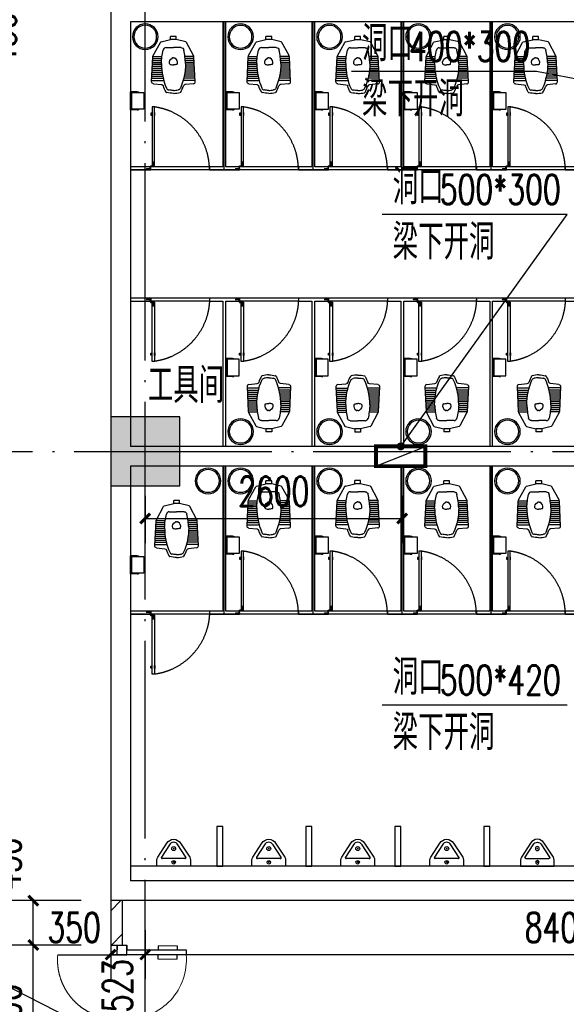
# Model space of a CAD drawing. Extents: x 797781 to 1255204, y 21234 to 1024248.
# Tile 520 of 656: x 928838 to 934368, y 572962 to 582934. Entities that reach past the tile are written whole.
import ezdxf

# ---------------------------------------------------------------- set-up
doc = ezdxf.new("R2010")
doc.units = 0
doc.header["$LTSCALE"] = 1000
doc.header["$MEASUREMENT"] = 0
for name, pattern in [('230303生产综合楼-平面图_t8$0$DASHED', [0.75, 0.5, -0.25]), ('230303生产综合楼-平面图_t8$0$DASHED2', [0.375, 0.25, -0.125]), ('230303生产综合楼-平面图_t8$0$DOTE', [2.42, 2, -0.2, 0.02, -0.2])]:
    doc.linetypes.add(name, pattern=pattern)
for name, color, linetype in [('230303生产综合楼-平面图_t8$0$00-完成面(地面线)-JYZS', 48, 'Continuous'), ('230303生产综合楼-平面图_t8$0$00-隔断-JYZS', 54, 'Continuous'), ('230303生产综合楼-平面图_t8$0$COLUMN', 40, 'Continuous'), ('230303生产综合楼-平面图_t8$0$DIM_LEAD', 3, 'Continuous'), ('230303生产综合楼-平面图_t8$0$DOTE', 1, '230303生产综合楼-平面图_t8$0$DOTE'), ('230303生产综合楼-平面图_t8$0$FC-过门石-JYZS', 147, 'Continuous'), ('230303生产综合楼-平面图_t8$0$FF-厨卫具-JYZS', 44, 'Continuous'), ('230303生产综合楼-平面图_t8$0$FF-门扇-JYZS', 12, 'Continuous'), ('230303生产综合楼-平面图_t8$0$PUB_DIM', 3, 'Continuous'), ('230303生产综合楼-平面图_t8$0$PUB_HATCH', 8, 'Continuous'), ('230303生产综合楼-平面图_t8$0$PUB_TEXT', 7, 'Continuous'), ('230303生产综合楼-平面图_t8$0$RC-套线看线-JYZS', 12, 'Continuous'), ('230303生产综合楼-平面图_t8$0$STAIR', 2, 'Continuous'), ('230303生产综合楼-平面图_t8$0$WALL', 40, 'Continuous'), ('230303生产综合楼-平面图_t8$0$WALL-MOVE', 6, 'Continuous'), ('230303生产综合楼-平面图_t8$0$WINDOW', 4, 'Continuous'), ('230303生产综合楼-平面图_t8$0$WINDOW_TEXT', 7, 'Continuous'), ('230303生产综合楼-平面图_t8$0$条件', 7, 'Continuous'), ('DIM_LEAD', 3, 'Continuous'), ('PUB_HATCH', 8, 'Continuous')]:
    doc.layers.add(name, color=color, linetype=linetype)
doc.styles.add('230303生产综合楼-平面图_t8$0$_TCH_DIM', font='SIMPLEX', dxfattribs={"bigfont": 'GBCBIG'})
doc.styles.add('230303生产综合楼-平面图_T8$0$_TCH_DIM_T3', font='SIMPLEX', dxfattribs={"width": 0.705882, "bigfont": 'GBCBIG'})
doc.styles.add('230303生产综合楼-平面图_t8$0$_TCH_WINDOW', font='SIMPLEX', dxfattribs={"height": 3.5, "bigfont": 'GBCBIG'})
doc.dimstyles.new('230303生产综合楼-平面图_T8$0$_TCH_ARCH&&100', dxfattribs={"dimtxt": 297.5, "dimasz": 100, "dimexe": 250, "dimexo": 300, "dimgap": 126.25, "dimtad": 1, "dimdec": 0, "dimzin": 0, "dimdsep": 46, "dimtxsty": '230303生产综合楼-平面图_T8$0$_TCH_DIM_T3', "dimblk": '230303生产综合楼-平面图_t8$0$_ArchTick', "dimcen": 0.09, "dimclrt": 7, "dimazin": 2, "dimtfac": 1, "dimtdec": 0, "dimtix": 1, "dimtmove": 2, "dimatfit": 3, "dimfxl": 1, "dimtolj": 1, "dimtzin": 0, "dimarcsym": 0})

# ---------------------------------------------------------------- blocks, each defined once
blk = doc.blocks.new('6-8FQD')
at = {"layer": 'DIM_LEAD'}
blk.add_line((825287.1, 570215.7), (823065.4, 571347.7), dxfattribs=at)
blk = doc.blocks.new('230303生产综合楼-平面图_t8$0$A$Caa1b75a0')
at = {"layer": '230303生产综合楼-平面图_t8$0$00-隔断-JYZS'}
for points in [[(785, 4349.1), (785, 2880), (650, 2880), (650, 2850), (800, 2850), (950, 2850), (950, 2880), (815, 2880), (815, 4349.1)], [(1685, 4349.1), (1685, 2880), (1550, 2880), (1550, 2850), (1700, 2850), (1850, 2850), (1850, 2880), (1715, 2880), (1715, 4349.1)], [(2585, 4349.1), (2585, 2880), (2450, 2880), (2450, 2850), (2600, 2850), (2750, 2850), (2750, 2880), (2615, 2880), (2615, 4349.1)], [(3485, 4349.1), (3485, 2880), (3350, 2880), (3350, 2850), (3500, 2850), (3650, 2850), (3650, 2880), (3515, 2880), (3515, 4349.1)], [(4385, 4349.1), (4385, 2880), (4250, 2880), (4250, 2850), (4400, 2850), (4550, 2850), (4550, 2880), (4415, 2880), (4415, 4349.1)], [(-150, 2850), (50, 2850), (50, 2880), (-150, 2880)], [(5350, 2880), (5150, 2880), (5150, 2850), (5350, 2850)], [(-150, 1520), (50, 1520), (50, 1550), (-150, 1550)], [(815, 50), (815, 1520), (950, 1520), (950, 1550), (800, 1550), (650, 1550), (650, 1520), (785, 1520), (785, 50)], [(1715, 50), (1715, 1520), (1850, 1520), (1850, 1550), (1700, 1550), (1550, 1550), (1550, 1520), (1685, 1520), (1685, 50)], [(2615, 50), (2615, 1520), (2750, 1520), (2750, 1550), (2600, 1550), (2450, 1550), (2450, 1520), (2585, 1520), (2585, 50)], [(3515, 50), (3515, 1520), (3650, 1520), (3650, 1550), (3500, 1550), (3350, 1550), (3350, 1520), (3485, 1520), (3485, 50)], [(4415, 50), (4415, 1520), (4550, 1520), (4550, 1550), (4400, 1550), (4250, 1550), (4250, 1520), (4385, 1520), (4385, 50)], [(5350, 1550), (5150, 1550), (5150, 1520), (5350, 1520)], [(785, -150), (785, -1619.4), (650, -1619.4), (650, -1649.4), (800, -1649.4), (950, -1649.4), (950, -1619.4), (815, -1619.4), (815, -150)], [(1685, -150), (1685, -1619.4), (1550, -1619.4), (1550, -1649.4), (1700, -1649.4), (1850, -1649.4), (1850, -1619.4), (1715, -1619.4), (1715, -150)], [(2585, -150), (2585, -1619.4), (2450, -1619.4), (2450, -1649.4), (2600, -1649.4), (2750, -1649.4), (2750, -1619.4), (2615, -1619.4), (2615, -150)], [(3485, -150), (3485, -1619.4), (3350, -1619.4), (3350, -1649.4), (3500, -1649.4), (3650, -1649.4), (3650, -1619.4), (3515, -1619.4), (3515, -150)], [(-150, -1649.4), (50, -1649.4), (50, -1619.4), (-150, -1619.4)], [(4450, -1619.4), (4250, -1619.4), (4250, -1649.4), (4450, -1649.4)]]:
    blk.add_lwpolyline(points, dxfattribs=at)
at = {"layer": '230303生产综合楼-平面图_t8$0$FC-过门石-JYZS'}
for p, q in [((800, 2850), (800, 4350)), ((1700, 2850), (1700, 4350)), ((2600, 2850), (2600, 4350)), ((3500, 2850), (3500, 4350)), ((4400, 2850), (4400, 4350)), ((5350, 2850), (-150, 2850)), ((5350, 1550), (-150, 1550)), ((800, -1649.4), (800, -150)), ((1700, -1649.4), (1700, -150)), ((2600, -1649.4), (2600, -150)), ((3500, -1649.4), (3500, -150)), ((4450, -1649.4), (-150, -1649.4)), ((10550, -1900.9), (10550, -3000.9))]:
    blk.add_line(p, q, dxfattribs=at)
at = {"layer": '230303生产综合楼-平面图_t8$0$RC-套线看线-JYZS'}
for p, q in [((650, 2880), (50, 2880)), ((650, 2850), (50, 2850)), ((1550, 2880), (950, 2880)), ((1550, 2850), (950, 2850)), ((2450, 2880), (1850, 2880)), ((2450, 2850), (1850, 2850)), ((3350, 2880), (2750, 2880)), ((3350, 2850), (2750, 2850)), ((4250, 2880), (3650, 2880)), ((4250, 2850), (3650, 2850)), ((5150, 2880), (4550, 2880)), ((5150, 2850), (4550, 2850)), ((650, 1550), (50, 1550)), ((650, 1520), (50, 1520)), ((1550, 1550), (950, 1550)), ((1550, 1520), (950, 1520)), ((2450, 1550), (1850, 1550)), ((2450, 1520), (1850, 1520)), ((3350, 1550), (2750, 1550)), ((3350, 1520), (2750, 1520)), ((4250, 1550), (3650, 1550)), ((4250, 1520), (3650, 1520)), ((5150, 1550), (4550, 1550)), ((5150, 1520), (4550, 1520)), ((650, -1619.4), (50, -1619.4)), ((650, -1649.4), (50, -1649.4)), ((1550, -1619.4), (950, -1619.4)), ((1550, -1649.4), (950, -1649.4)), ((2450, -1619.4), (1850, -1619.4)), ((2450, -1649.4), (1850, -1649.4)), ((3350, -1619.4), (2750, -1619.4)), ((3350, -1649.4), (2750, -1649.4)), ((4250, -1619.4), (3650, -1619.4)), ((4250, -1649.4), (3650, -1649.4))]:
    blk.add_line(p, q, dxfattribs=at)
blk = doc.blocks.new('230303生产综合楼-平面图_t8$0$defr')
at = {"layer": '230303生产综合楼-平面图_t8$0$FF-厨卫具-JYZS'}
blk.add_circle((0, 0), 130, dxfattribs=at)
at = {"layer": '230303生产综合楼-平面图_t8$0$FF-厨卫具-JYZS', "color": 251}
blk.add_circle((0, 0), 115, dxfattribs=at)
blk = doc.blocks.new('230303生产综合楼-平面图_t8$0$$lvtry$00000219')
at = {"color": 0}
for p, q in [((-124.2, -91.5), (-43.3, -215.6)), ((-115.8, -76), (115.8, -76)), ((43.3, -215.6), (124.2, -91.5))]:
    blk.add_line(p, q, dxfattribs=at)
blk.add_lwpolyline([(69.3, -230.6, -0.57735), (-69.3, -230.6), (-161.9, -88.4, -0.145378), (-170, -61.1), (-170, 0), (170, 0), (170, -61.1, -0.145378), (161.9, -88.4)], format="xyb", close=True, dxfattribs=at)
for centre, radius in [((0, -38), 17.7), ((0, -177), 20)]:
    blk.add_circle(centre, radius, dxfattribs=at)
for centre, radius, start, end in [((-115.8, -86), 10, 90, 213.0863), ((115.8, -86), 10, 326.9137, 90), ((0, -190.6), 50, 210, 330)]:
    blk.add_arc(centre, radius, start, end, dxfattribs=at)
for p in [(0, -38), (0, -177)]:
    blk.add_point(p, dxfattribs=at)
blk = doc.blocks.new('230303生产综合楼-平面图_t8$0$htjy')
at = {"layer": '230303生产综合楼-平面图_t8$0$FF-门扇-JYZS', "color": 250}
for p, q in [((382769.4, 28863.8), (382720.9, 28863.8)), ((382726.1, 28864.8), (382759.5, 28864.8)), ((382726.1, 28862.8), (382759.5, 28862.8)), ((382736.9, 28863.8), (382738.6, 28864.8)), ((382736.9, 28863.8), (382738.6, 28862.8)), ((382759.5, 28864.8), (382765.4, 28868.2)), ((382759.5, 28862.8), (382765.4, 28859.4)), ((382761.9, 28838.8), (382761.9, 28875.9)), ((382763, 28838.8), (382761.9, 28838.8)), ((382765.4, 28868.2), (382765.4, 28859.4)), ((382766.9, 28875.9), (382766.9, 28843.9)), ((382768.4, 28832.2), (382768.4, 28833.3)), ((382768.4, 28832.2), (382805.3, 28832.2)), ((382805.3, 28837.2), (382773.6, 28837.2)), ((382789.9, 28837.2), (382793.3, 28831.3)), ((382793.3, 28831.3), (382793.3, 28797.9)), ((382794.3, 28792.7), (382794.3, 28841.2)), ((382795.3, 28831.3), (382798.7, 28837.2)), ((382795.3, 28797.9), (382795.3, 28831.3)), ((382793.3, 28797.9), (382794.3, 28796.2)), ((382794.3, 28796.2), (382795.3, 28797.9))]:
    blk.add_line(p, q, dxfattribs=at)
at = {"layer": '230303生产综合楼-平面图_t8$0$FF-门扇-JYZS'}
blk.add_lwpolyline([(382166.9, 28875.9), (382166.9, 28863.9), (382166.9, 28863.9), (382166.9, 28850.9), (382766.9, 28851), (382766.9, 28875.9)], close=True, dxfattribs=at)
at = {"layer": '230303生产综合楼-平面图_t8$0$FF-门扇-JYZS', "color": 251}
for points in [[(382224.5, 28878.9), (382224.5, 28875.9), (382254.5, 28875.9), (382254.5, 28878.9)], [(382224.5, 28847.9), (382224.5, 28850.9), (382254.5, 28850.9), (382254.5, 28847.9)], [(382229.4, 28847), (382229.4, 28837), (382249.5, 28837), (382249.5, 28847)]]:
    blk.add_lwpolyline(points, close=True, dxfattribs=at)
at = {"layer": '230303生产综合楼-平面图_t8$0$FF-门扇-JYZS', "color": 250}
for points in [[(382766.9, 28850.6), (382766.9, 28875.9), (382761.9, 28875.9), (382761.9, 28850.6)], [(382805.3, 28832.2), (382805.3, 28837.2), (382780.3, 28837.2), (382780.3, 28832.2)]]:
    blk.add_lwpolyline(points, close=True, dxfattribs=at)
blk.add_circle((382768.4, 28838.7), 1.73, dxfattribs=at)
at = {"layer": '230303生产综合楼-平面图_t8$0$FF-门扇-JYZS', "color": 250, "linetype": '230303生产综合楼-平面图_t8$0$DASHED', "ltscale": 5}
blk.add_arc((382806.8, 28786.2), 646.1, 91.10422, 172.01824, dxfattribs=at)
at = {"layer": '230303生产综合楼-平面图_t8$0$FF-门扇-JYZS', "color": 250, "extrusion": (0, 0, -1)}
blk.add_arc((-382768.4, 28838.7), 5.4, 270.01702, 196.12867, dxfattribs=at)
blk = doc.blocks.new('230303生产综合楼-平面图_t8$0$ferg')
at = {"layer": '230303生产综合楼-平面图_t8$0$FF-厨卫具-JYZS'}
for p, q in [((70687.6, -64090.1), (70673.4, -64090.1)), ((70673.4, -64090.1), (70673.4, -64095.2)), ((70687.6, -64090.1), (70754.4, -64090.1)), ((70754.4, -64271.1), (70754.4, -64090.1)), ((70673.4, -64266), (70673.4, -64271.1)), ((70687.6, -64271.1), (70673.4, -64271.1)), ((70687.6, -64271.1), (70754.4, -64271.1))]:
    blk.add_line(p, q, dxfattribs=at)
at = {"layer": '230303生产综合楼-平面图_t8$0$FF-厨卫具-JYZS', "color": 251}
for p, q in [((70687.6, -64090.1), (70687.6, -64095.2)), ((70687.6, -64092.7), (70754.4, -64092.7)), ((70687.6, -64266), (70687.6, -64271.1)), ((70687.6, -64268.5), (70754.4, -64268.5))]:
    blk.add_line(p, q, dxfattribs=at)
at = {"layer": '230303生产综合楼-平面图_t8$0$FF-厨卫具-JYZS'}
blk.add_lwpolyline([(70741.8, -64266), (70741.8, -64095.2), (70619.3, -64095.2), (70619.3, -64266)], close=True, dxfattribs=at)
blk = doc.blocks.new('230303生产综合楼-平面图_t8$0$sdsdfsf666')
at = {"color": 0, "linetype": 'ByBlock', "lineweight": -2}
for p, q in [((16619.1, -103128), (16691.4, -102993.8)), ((16698.1, -102988.4), (16794.3, -102965.4)), ((16794.3, -102965.4), (16794.3, -102932.8)), ((16794.3, -102932.8), (16852.7, -102932.8)), ((16794.3, -102965.4), (16852.7, -102965.4)), ((16852.7, -102965.4), (16852.7, -102932.8)), ((16948.9, -102988.4), (16852.7, -102965.4)), ((17027.8, -103128), (16955.6, -102993.8)), ((16748.9, -103047.2), (16823.5, -103047.2)), ((16898.1, -103047.2), (16823.5, -103047.2)), ((16603, -103392.5), (16615.6, -103140.8)), ((17044, -103392.5), (17031.4, -103140.8)), ((16621.1, -103413.4), (16704.6, -103421.5)), ((17025.9, -103413.4), (16942.4, -103421.5))]:
    blk.add_line(p, q, dxfattribs=at)
at = {"color": 250, "linetype": 'ByBlock', "lineweight": -2}
for p, q in [((16612.8, -103195.9), (16702.1, -103195.9)), ((16613.8, -103175.9), (16703.4, -103175.9)), ((16614.8, -103155.9), (16705.3, -103155.9)), ((16616.2, -103135.9), (16707.7, -103135.9)), ((17030.7, -103135.9), (16939.3, -103135.9)), ((17032.1, -103155.9), (16941.7, -103155.9)), ((17033.1, -103175.9), (16943.6, -103175.9)), ((17034.1, -103195.9), (16944.9, -103195.9)), ((16607.9, -103295.9), (16707.8, -103295.9)), ((16608.9, -103275.9), (16705.3, -103275.9)), ((16609.9, -103255.9), (16703.5, -103255.9)), ((16610.8, -103235.9), (16702.2, -103235.9)), ((16611.8, -103215.9), (16701.7, -103215.9)), ((17039.1, -103295.9), (16939.2, -103295.9)), ((17038.1, -103275.9), (16941.7, -103275.9)), ((17037.1, -103255.9), (16943.5, -103255.9)), ((17036.1, -103235.9), (16944.7, -103235.9)), ((17035.1, -103215.9), (16945.3, -103215.9)), ((16603.7, -103378.4), (16725.2, -103378.4)), ((16604.9, -103355.9), (16719.3, -103355.9)), ((16605.9, -103335.9), (16714.8, -103335.9)), ((16606.9, -103315.9), (16711, -103315.9)), ((17043.3, -103378.4), (16921.8, -103378.4)), ((17042.1, -103355.9), (16927.7, -103355.9)), ((17041.1, -103335.9), (16932.2, -103335.9)), ((17040.1, -103315.9), (16936, -103315.9))]:
    blk.add_line(p, q, dxfattribs=at)
at = {"color": 0, "linetype": 'ByBlock', "lineweight": -2}
for centre, radius, start, end in [((16700.4, -102998.1), 10, 103.46523, 154.30632), ((16748.9, -103077.2), 30, 90.00002, 168.42211), ((17332.7, -103207.5), 631.1, 180.00002, 203.41201), ((17001.4, -103142.3), 30, 2.85708, 28.2945), ((17024, -103393.5), 20, 275.53466, 2.85708), ((16758, -103492.5), 10, 208.68566, 256.39927), ((16758, -103492.5), 10, 208.68566, 256.39927), ((16781.1, -103446.3), 30, 203.41201, 259.30555), ((16823.5, -103221.8), 258.5, 270.00002, 280.69449), ((16823.5, -103221.8), 288.5, 270.00002, 283.60076), ((16541.6, -103302.4), 406, 331.31437, 340.95833), ((16944.3, -103441.4), 20, 95.53466, 160.95833)]:
    blk.add_arc(centre, radius, start, end, dxfattribs=at)
at = {"color": 0, "linetype": 'ByBlock', "lineweight": -2, "extrusion": (0, 0, -1)}
for centre, radius, start, end in [((-16946.6, -102998.1), 10, 103.46519, 154.30628), ((-16898.1, -103077.2), 30, 89.99998, 168.42207), ((-16645.6, -103142.3), 30, 2.85704, 28.29446), ((-16314.3, -103207.5), 631.1, 179.99998, 203.41198), ((-16623, -103393.5), 20, 275.53462, 2.85704), ((-16702.7, -103441.4), 20, 95.53462, 160.95829), ((-17105.4, -103302.4), 406, 331.31434, 340.95829), ((-16823.5, -103221.8), 288.5, 269.99998, 283.60073), ((-16823.5, -103221.8), 258.5, 269.99998, 280.69445), ((-16865.9, -103446.3), 30, 203.41198, 259.30551), ((-16889, -103492.5), 10, 208.68563, 256.39924)]:
    blk.add_arc(centre, radius, start, end, dxfattribs=at)
at = {"color": 250, "linetype": 'ByBlock', "lineweight": -2, "extrusion": (0, 0, -1)}
for centre, radius, start, end in [((-16793.3, -103206.7), 10, 289.27643, 347.22037), ((-16814.7, -103160.5), 10, 56.91799, 82.61392), ((-16823.5, -103228.4), 78.5, 89.99998, 97.38604), ((-16823.5, -103120.3), 101.5, 250.72353, 269.99998)]:
    blk.add_arc(centre, radius, start, end, dxfattribs=at)
at = {"color": 250, "linetype": 'ByBlock', "lineweight": -2}
for centre, radius, start, end in [((16823.5, -103228.4), 78.5, 90.00002, 97.38608), ((16832.3, -103160.5), 10, 56.91803, 82.61396), ((16853.7, -103206.7), 10, 289.27647, 347.22041), ((16823.5, -103120.3), 101.5, 250.72357, 270.00002)]:
    blk.add_arc(centre, radius, start, end, dxfattribs=at)
at = {"color": 0, "linetype": 'ByBlock', "lineweight": -2, "extrusion": (0, 0, -1)}
blk.add_ellipse((17601.3, -103232.4), major_axis=(900.1, 0), ratio=0.892183, start_param=3.172566, end_param=3.343665, dxfattribs=at)
at = {"color": 0, "linetype": 'ByBlock', "lineweight": -2}
blk.add_ellipse((16045.7, -103232.4), major_axis=(900.1, 0), ratio=0.892184, start_param=0.030974, end_param=0.202073, dxfattribs=at)
at = {"color": 250, "linetype": 'ByBlock', "lineweight": -2, "extrusion": (0, 0, -1)}
blk.add_ellipse((16841.9, -103197), major_axis=(59.8, 0), ratio=0.895051, start_param=2.918547, end_param=4.135, dxfattribs=at)
at = {"color": 250, "linetype": 'ByBlock', "lineweight": -2}
blk.add_ellipse((16805.1, -103197), major_axis=(-59.8, 0), ratio=0.895051, start_param=2.918547, end_param=4.135, dxfattribs=at)
blk = doc.blocks.new('230303生产综合楼-平面图_t8$0$_ArchTick')
at = {"color": 0, "linetype": 'ByBlock', "const_width": 0.3}
blk.add_lwpolyline([(-0.5, -0.5), (0.5, 0.5)], dxfattribs=at)
blk = doc.blocks.new('*D6247')
at = {"layer": '230303生产综合楼-平面图_t8$0$PUB_DIM', "color": 0, "lineweight": -2, "transparency": 16777216}
for p, q in [((756298.3, 178498.9), (756298.3, 178002.5)), ((756648.3, 178498.9), (756648.3, 178002.5)), ((756298.3, 178252.5), (756648.3, 178252.5))]:
    blk.add_line(p, q, dxfattribs=at)
at = {"layer": 'Defpoints', "color": 0, "transparency": 16777216}
for p in [(756298.3, 178798.9), (756648.3, 178798.9), (756648.3, 178252.5)]:
    blk.add_point(p, dxfattribs=at)
at = {"layer": '230303生产综合楼-平面图_t8$0$PUB_DIM', "color": 0, "lineweight": -2, "transparency": 16777216, "xscale": 100, "yscale": 100, "zscale": 100, "rotation": 180}
blk.add_blockref('230303生产综合楼-平面图_t8$0$_ArchTick', (756298.3, 178252.5), dxfattribs=at)
at = {"layer": '230303生产综合楼-平面图_t8$0$PUB_DIM', "color": 0, "lineweight": -2, "transparency": 16777216, "xscale": 100, "yscale": 100, "zscale": 100}
blk.add_blockref('230303生产综合楼-平面图_t8$0$_ArchTick', (756648.3, 178252.5), dxfattribs=at)
at = {"layer": '230303生产综合楼-平面图_t8$0$PUB_DIM', "color": 7, "transparency": 16777216, "insert": (755928.3, 178527.5), "char_height": 297.5, "attachment_point": 5, "style": '230303生产综合楼-平面图_T8$0$_TCH_DIM_T3'}
blk.add_mtext('\\A1;350', dxfattribs=at)
blk = doc.blocks.new('*D6248')
at = {"layer": '230303生产综合楼-平面图_t8$0$PUB_DIM', "color": 0, "lineweight": -2, "transparency": 16777216}
for p, q in [((756648.3, 178498.9), (756648.3, 178002.5)), ((765048.3, 178498.9), (765048.3, 178002.5)), ((756648.3, 178252.5), (765048.3, 178252.5))]:
    blk.add_line(p, q, dxfattribs=at)
at = {"layer": 'Defpoints', "color": 0, "transparency": 16777216}
for p in [(756648.3, 178798.9), (765048.3, 178798.9), (765048.3, 178252.5)]:
    blk.add_point(p, dxfattribs=at)
at = {"layer": '230303生产综合楼-平面图_t8$0$PUB_DIM', "color": 0, "lineweight": -2, "transparency": 16777216, "xscale": 100, "yscale": 100, "zscale": 100, "rotation": 180}
blk.add_blockref('230303生产综合楼-平面图_t8$0$_ArchTick', (756648.3, 178252.5), dxfattribs=at)
at = {"layer": '230303生产综合楼-平面图_t8$0$PUB_DIM', "color": 0, "lineweight": -2, "transparency": 16777216, "xscale": 100, "yscale": 100, "zscale": 100}
blk.add_blockref('230303生产综合楼-平面图_t8$0$_ArchTick', (765048.3, 178252.5), dxfattribs=at)
at = {"layer": '230303生产综合楼-平面图_t8$0$PUB_DIM', "color": 7, "transparency": 16777216, "insert": (760848.3, 178527.5), "char_height": 297.5, "attachment_point": 5, "style": '230303生产综合楼-平面图_T8$0$_TCH_DIM_T3'}
blk.add_mtext('\\A1;8400', dxfattribs=at)
blk = doc.blocks.new('*D6253')
at = {"layer": '230303生产综合楼-平面图_t8$0$PUB_DIM', "color": 0, "lineweight": -2, "transparency": 16777216}
for p, q in [((756648.3, 182899), (756648.3, 182419.1)), ((759248.3, 182899), (759248.3, 182419.1)), ((756648.3, 182669.1), (759248.3, 182669.1))]:
    blk.add_line(p, q, dxfattribs=at)
at = {"layer": 'Defpoints', "color": 0, "transparency": 16777216}
for p in [(756648.3, 183199), (759248.3, 183199), (759248.3, 182669.1)]:
    blk.add_point(p, dxfattribs=at)
at = {"layer": '230303生产综合楼-平面图_t8$0$PUB_DIM', "color": 0, "lineweight": -2, "transparency": 16777216, "xscale": 100, "yscale": 100, "zscale": 100, "rotation": 180}
blk.add_blockref('230303生产综合楼-平面图_t8$0$_ArchTick', (756648.3, 182669.1), dxfattribs=at)
at = {"layer": '230303生产综合楼-平面图_t8$0$PUB_DIM', "color": 0, "lineweight": -2, "transparency": 16777216, "xscale": 100, "yscale": 100, "zscale": 100}
blk.add_blockref('230303生产综合楼-平面图_t8$0$_ArchTick', (759248.3, 182669.1), dxfattribs=at)
at = {"layer": '230303生产综合楼-平面图_t8$0$PUB_DIM', "color": 7, "transparency": 16777216, "insert": (757948.3, 182944.1), "char_height": 297.5, "attachment_point": 5, "style": '230303生产综合楼-平面图_T8$0$_TCH_DIM_T3'}
blk.add_mtext('\\A1;2600', dxfattribs=at)
blk = doc.blocks.new('*D5073')
at = {"layer": '230303生产综合楼-平面图_t8$0$PUB_DIM', "color": 0, "lineweight": -2, "transparency": 16777216}
for p, q in [((929458.4, 574012.2), (928724.9, 574012.2)), ((928974.9, 573562.2), (928974.9, 574012.2)), ((929458.4, 573562.2), (928724.9, 573562.2))]:
    blk.add_line(p, q, dxfattribs=at)
at = {"layer": 'Defpoints', "color": 0, "transparency": 16777216}
for p in [(928974.9, 574012.2), (929758.4, 574012.2), (929758.4, 573562.2)]:
    blk.add_point(p, dxfattribs=at)
at = {"layer": '230303生产综合楼-平面图_t8$0$PUB_DIM', "color": 0, "lineweight": -2, "transparency": 16777216, "xscale": 100, "yscale": 100, "zscale": 100}
for p, rotation in [((928974.9, 574012.2), 89.99671250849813), ((928974.9, 573562.2), 269.9967125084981)]:
    blk.add_blockref('230303生产综合楼-平面图_t8$0$_ArchTick', p, dxfattribs=dict(at, rotation=rotation))
at = {"layer": '230303生产综合楼-平面图_t8$0$PUB_DIM', "color": 7, "transparency": 16777216, "insert": (928699.9, 574382.2), "char_height": 297.5, "attachment_point": 5, "rotation": 89.99671, "style": '230303生产综合楼-平面图_T8$0$_TCH_DIM_T3'}
blk.add_mtext('\\A1;450', dxfattribs=at)
blk = doc.blocks.new('*D5074')
at = {"layer": '230303生产综合楼-平面图_t8$0$PUB_DIM', "color": 0, "lineweight": -2, "transparency": 16777216}
for p, q in [((929458.4, 573562.2), (928724.9, 573562.2)), ((928974.8, 572062.2), (928974.9, 573562.2)), ((929458.3, 572062.2), (928724.8, 572062.2))]:
    blk.add_line(p, q, dxfattribs=at)
at = {"layer": 'Defpoints', "color": 0, "transparency": 16777216}
for p in [(928974.9, 573562.2), (929758.4, 573562.2), (929758.3, 572062.2)]:
    blk.add_point(p, dxfattribs=at)
at = {"layer": '230303生产综合楼-平面图_t8$0$PUB_DIM', "color": 0, "lineweight": -2, "transparency": 16777216, "xscale": 100, "yscale": 100, "zscale": 100}
for p, rotation in [((928974.9, 573562.2), 89.99671250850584), ((928974.8, 572062.2), 269.9967125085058)]:
    blk.add_blockref('230303生产综合楼-平面图_t8$0$_ArchTick', p, dxfattribs=dict(at, rotation=rotation))
at = {"layer": '230303生产综合楼-平面图_t8$0$PUB_DIM', "color": 7, "transparency": 16777216, "insert": (928699.8, 572812.2), "char_height": 297.5, "attachment_point": 5, "rotation": 89.99671, "style": '230303生产综合楼-平面图_T8$0$_TCH_DIM_T3'}
blk.add_mtext('\\A1;1500', dxfattribs=at)
blk = doc.blocks.new('*D5099')
at = {"layer": '230303生产综合楼-平面图_t8$0$PUB_DIM', "color": 0, "lineweight": -2, "transparency": 16777216}
for p, q in [((929458, 583562), (928676.5, 583562)), ((928926.5, 583112.2), (928926.5, 583562)), ((929458, 583112.2), (928676.5, 583112.2))]:
    blk.add_line(p, q, dxfattribs=at)
at = {"layer": 'Defpoints', "color": 0, "transparency": 16777216}
for p in [(928926.5, 583562), (929758, 583562), (929758, 583112.2)]:
    blk.add_point(p, dxfattribs=at)
at = {"layer": '230303生产综合楼-平面图_t8$0$PUB_DIM', "color": 0, "lineweight": -2, "transparency": 16777216, "xscale": 100, "yscale": 100, "zscale": 100}
for p, rotation in [((928926.5, 583562), 90), ((928926.5, 583112.2), 270)]:
    blk.add_blockref('230303生产综合楼-平面图_t8$0$_ArchTick', p, dxfattribs=dict(at, rotation=rotation))
at = {"layer": '230303生产综合楼-平面图_t8$0$PUB_DIM', "color": 7, "transparency": 16777216, "insert": (928651.5, 582742.2), "char_height": 297.5, "attachment_point": 5, "rotation": 90, "style": '230303生产综合楼-平面图_T8$0$_TCH_DIM_T3'}
blk.add_mtext('\\A1;450', dxfattribs=at)
blk = doc.blocks.new('230303生产综合楼-平面图_t8$0$$DorLib2D$00000013')
at = {"linetype": '230303生产综合楼-平面图_t8$0$DASHED2'}
for p, q in [((-0.4333, 0.3972), (-0.4333, -0.0028)), ((0.4333, -0.4694), (0.4333, -0.0694))]:
    blk.add_line(p, q, dxfattribs=at)
at = {"lineweight": 13}
for p, q in [((0.4051, 0.3441), (0.4051, 0.2158)), ((0.4949, 0.3441), (0.4949, 0.2158)), ((-0.4949, -0.4081), (-0.4949, -0.2798)), ((-0.4051, -0.4081), (-0.4051, -0.2798))]:
    blk.add_line(p, q, dxfattribs=at)
for p, q in [((0.4051, 0.3441), (0.4333, 0.3441)), ((0.4333, 0.3972), (0.4333, -0.0028)), ((0.4667, 0.3972), (0.4333, 0.3972)), ((0.4667, -0.0028), (0.4667, 0.3972)), ((0.4949, 0.3441), (0.4667, 0.3441)), ((0.4051, 0.2158), (0.4333, 0.2158)), ((0.4949, 0.2158), (0.4667, 0.2158)), ((-0.5, -0.0028), (-0.4667, -0.0028)), ((-0.4333, -0.0028), (-0.5, -0.0028)), ((-0.5, -0.0028), (-0.5, -0.0694)), ((-0.5, -0.0028), (-0.5, -0.0028)), ((-0.4333, -0.0028), (-0.4667, -0.0028)), ((-0.4333, -0.0028), (-0.4333, -0.0694)), ((0.4333, -0.0028), (0.4333, -0.0694)), ((0.4333, -0.0028), (0.4667, -0.0028)), ((0.4333, -0.0028), (0.5, -0.0028)), ((0.5, -0.0028), (0.5, -0.0694)), ((0.5, -0.0028), (0.5, -0.0028)), ((-0.4333, -0.0694), (-0.5, -0.0694)), ((-0.5, -0.0694), (-0.5, -0.0694)), ((-0.5, -0.0694), (-0.4667, -0.0694)), ((-0.4667, -0.0694), (-0.4667, -0.4694)), ((-0.4333, -0.0694), (-0.4667, -0.0694)), ((-0.4333, -0.4694), (-0.4333, -0.0694)), ((0.4333, -0.0694), (0.4667, -0.0694)), ((0.5, -0.0694), (0.4667, -0.0694)), ((0.5, -0.0694), (0.5, -0.0694)), ((-0.4949, -0.2798), (-0.4667, -0.2798)), ((-0.4051, -0.2798), (-0.4333, -0.2798)), ((-0.4949, -0.4081), (-0.4667, -0.4081)), ((-0.4051, -0.4081), (-0.4333, -0.4081)), ((-0.4667, -0.4694), (-0.4333, -0.4694))]:
    blk.add_line(p, q)
at = {"linetype": '230303生产综合楼-平面图_t8$0$DASHED2', "lineweight": 13}
for centre, start, end in [((-0.4, -0.0014), 359.80068, 94.78054), ((0.4, -0.0708), 179.80068, 274.78054)]:
    blk.add_arc(centre, 0.4, start, end, dxfattribs=at)
at = {"lineweight": 13}
for centre, start, end in [((0.4, -0.0014), 85.21946, 180.19932), ((-0.4, -0.0708), 265.21946, 0.19932)]:
    blk.add_arc(centre, 0.4, start, end, dxfattribs=at)
blk = doc.blocks.new('_FZH')
blk.add_lwpolyline([(-0.5, -0.5), (0.5, -0.5), (0.5, 0.5), (-0.5, 0.5)], close=True)
at = {"layer": 'PUB_HATCH'}
blk.add_solid([(-0.5, -0.5), (0.5, -0.5), (-0.5, 0.5), (0.5, 0.5)], dxfattribs=at)
blk = doc.blocks.new('230303生产综合楼-平面图_t8$0$WSJ-1')
at = {"layer": '230303生产综合楼-平面图_t8$0$00-完成面(地面线)-JYZS'}
blk.add_line((761098.3, 179149), (756498.3, 179149), dxfattribs=at)
at = {"layer": '230303生产综合楼-平面图_t8$0$DIM_LEAD'}
for p, q in [((760608.4, 187195.8), (758736.7, 187195.8)), ((761998.3, 186933.5), (760608.4, 187195.8)), ((761998.3, 186933.5), (760608.4, 187195.8)), ((761998.3, 186933.5), (760608.4, 187195.8)), ((760918.6, 185747), (759046.9, 185747)), ((759233.3, 183399), (760918.6, 185747)), ((760918.6, 180779.1), (759046.9, 180779.1))]:
    blk.add_line(p, q, dxfattribs=at)
at = {"layer": '230303生产综合楼-平面图_t8$0$DIM_LEAD', "const_width": 40}
blk.add_lwpolyline([(759221.6, 183382.7, 1), (759245, 183415.2, 1)], format="xyb", close=True, dxfattribs=at)
at = {"layer": '230303生产综合楼-平面图_t8$0$FF-厨卫具-JYZS', "ltscale": 30}
for points in [[(757433.3, 179549), (757373.3, 179549), (757373.3, 179149), (757433.3, 179149)], [(758333.3, 179549), (758273.3, 179549), (758273.3, 179149), (758333.3, 179149)], [(759233.3, 179549), (759173.3, 179549), (759173.3, 179149), (759233.3, 179149)], [(760133.3, 179549), (760073.3, 179549), (760073.3, 179149), (760133.3, 179149)]]:
    blk.add_lwpolyline(points, close=True, dxfattribs=at)
at = {"layer": '230303生产综合楼-平面图_t8$0$WALL'}
for p, q in [((756298.3, 187898.9), (756298.3, 183299)), ((756498.3, 187698.9), (756498.3, 183399)), ((761998.3, 187698.9), (756498.3, 187698.9)), ((761198.3, 183399), (756498.3, 183399)), ((756298.3, 183299), (756298.3, 178798.9)), ((756498.3, 183199), (756498.3, 178998.9)), ((761098.3, 183199), (756498.3, 183199)), ((761098.3, 178998.9), (756498.3, 178998.9)), ((761198.3, 178798.9), (756298.3, 178798.9))]:
    blk.add_line(p, q, dxfattribs=at)
at = {"layer": '230303生产综合楼-平面图_t8$0$条件', "color": 6, "const_width": 40}
blk.add_lwpolyline([(759482.7, 183399), (758982.7, 183399), (758982.7, 183199), (759482.7, 183199), (759482.7, 183399)], dxfattribs=at)
at = {"layer": '230303生产综合楼-平面图_t8$0$条件', "color": 1}
blk.add_lwpolyline([(758982.7, 183199), (759482.7, 183399)], dxfattribs=at)
blk.add_blockref('230303生产综合楼-平面图_t8$0$A$Caa1b75a0', (756648.3, 183349))
at = {"layer": '230303生产综合楼-平面图_t8$0$FF-厨卫具-JYZS', "xscale": -1, "rotation": 270}
for p in [(756648.3, 187548.9), (757613.3, 187548), (758513.3, 187548), (759413.3, 187548.9), (760313.3, 187548), (757613.3, 183548.9), (758513.3, 183548.9), (759413.3, 183548.9), (760313.3, 183548.9), (757283.3, 183049), (757613.3, 183049), (758513.3, 183048.9), (759413.3, 183049), (760313.3, 183048.9)]:
    blk.add_blockref('230303生产综合楼-平面图_t8$0$defr', p, dxfattribs=at)
at = {"layer": '230303生产综合楼-平面图_t8$0$FF-厨卫具-JYZS', "xscale": -1}
for name, p in [('230303生产综合楼-平面图_t8$0$sdsdfsf666', (773756.8, 290484.8)), ('230303生产综合楼-平面图_t8$0$sdsdfsf666', (774721.8, 290484.8)), ('230303生产综合楼-平面图_t8$0$sdsdfsf666', (775621.8, 290483.9)), ('230303生产综合楼-平面图_t8$0$sdsdfsf666', (776521.8, 290483.9)), ('230303生产综合楼-平面图_t8$0$sdsdfsf666', (777421.8, 290483.9)), ('230303生产综合楼-平面图_t8$0$ferg', (827252.7, 251079.6)), ('230303生产综合楼-平面图_t8$0$ferg', (828217.7, 251079.6)), ('230303生产综合楼-平面图_t8$0$ferg', (829117.7, 251078.6)), ('230303生产综合楼-平面图_t8$0$ferg', (830017.7, 251078.6)), ('230303生产综合楼-平面图_t8$0$ferg', (830917.7, 251078.6)), ('230303生产综合楼-平面图_t8$0$sdsdfsf666', (774721.8, 285984.8)), ('230303生产综合楼-平面图_t8$0$sdsdfsf666', (775621.8, 285986.4)), ('230303生产综合楼-平面图_t8$0$sdsdfsf666', (776521.8, 285984.8)), ('230303生产综合楼-平面图_t8$0$sdsdfsf666', (777454.3, 285984.8)), ('230303生产综合楼-平面图_t8$0$sdsdfsf666', (773789.3, 285784.8)), ('230303生产综合楼-平面图_t8$0$ferg', (828217.7, 246579.6)), ('230303生产综合楼-平面图_t8$0$ferg', (829117.7, 246579.6)), ('230303生产综合楼-平面图_t8$0$ferg', (830017.7, 246579.6)), ('230303生产综合楼-平面图_t8$0$ferg', (830917.7, 246579.6)), ('230303生产综合楼-平面图_t8$0$ferg', (827252.7, 246379.6))]:
    blk.add_blockref(name, p, dxfattribs=at)
at = {"layer": '230303生产综合楼-平面图_t8$0$FF-厨卫具-JYZS', "rotation": 180}
for name, p in [('230303生产综合楼-平面图_t8$0$ferg', (828217.7, 120018.3)), ('230303生产综合楼-平面图_t8$0$ferg', (829117.7, 120018.3)), ('230303生产综合楼-平面图_t8$0$ferg', (830017.7, 120018.3)), ('230303生产综合楼-平面图_t8$0$ferg', (830917.7, 120018.3)), ('230303生产综合楼-平面图_t8$0$sdsdfsf666', (774721.8, 80613.1)), ('230303生产综合楼-平面图_t8$0$sdsdfsf666', (775621.8, 80611.5)), ('230303生产综合楼-平面图_t8$0$sdsdfsf666', (776521.8, 80613.1)), ('230303生产综合楼-平面图_t8$0$sdsdfsf666', (777454.3, 80613.1))]:
    blk.add_blockref(name, p, dxfattribs=at)
at = {"layer": '230303生产综合楼-平面图_t8$0$FF-厨卫具-JYZS', "ltscale": 30, "rotation": 180.0000000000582}
for p in [(756935.8, 179149), (757898.3, 179149), (758798.3, 179149), (759698.3, 179149)]:
    blk.add_blockref('230303生产综合楼-平面图_t8$0$$lvtry$00000219', p, dxfattribs=at)
at = {"layer": '230303生产综合楼-平面图_t8$0$FF-厨卫具-JYZS', "ltscale": 30, "xscale": -1, "rotation": 180}
blk.add_blockref('230303生产综合楼-平面图_t8$0$$lvtry$00000219', (760615.8, 179149), dxfattribs=at)
at = {"layer": '230303生产综合楼-平面图_t8$0$FF-门扇-JYZS', "rotation": 270}
for p in [(727866.1, 569004.2), (728766.1, 569004.2), (729666.1, 569004.2), (730566.1, 569004.2), (731466.1, 569004.2), (728766.1, 564504.9), (729666.1, 564504.9), (730566.1, 564504.9), (731466.1, 564504.9)]:
    blk.add_blockref('230303生产综合楼-平面图_t8$0$htjy', p, dxfattribs=at)
at = {"layer": '230303生产综合楼-平面图_t8$0$FF-门扇-JYZS', "xscale": -1, "rotation": 270}
for p in [(727866.1, -197906.3), (728766.1, -197906.3), (729666.1, -197906.3), (730566.1, -197906.3), (731466.1, -197906.3), (727866.1, -201075.7)]:
    blk.add_blockref('230303生产综合楼-平面图_t8$0$htjy', p, dxfattribs=at)
at = {"layer": '230303生产综合楼-平面图_t8$0$PUB_TEXT', "style": '230303生产综合楼-平面图_t8$0$_TCH_DIM'}
for s, p in [('洞口', (758841.7, 187300.8)), ('梁下开洞', (758841.7, 186740.8)), ('洞口', (759151.9, 185852)), ('梁下开洞', (759151.9, 185292)), ('工具间', (756674.5, 183838.7)), ('洞口', (759151.9, 180884.1)), ('梁下开洞', (759151.9, 180324.1))]:
    blk.add_text(s, height=357.45, dxfattribs=at).set_placement(p)
at = {"layer": '230303生产综合楼-平面图_t8$0$PUB_TEXT', "style": '230303生产综合楼-平面图_t8$0$_TCH_DIM', "width": 0.705882}
for s, p in [('400*300', (759318.3, 187300.8)), ('500*300', (759628.5, 185852)), ('500*420', (759628.5, 180884.1))]:
    blk.add_text(s, height=297.5, dxfattribs=at).set_placement(p)
at = {"layer": '230303生产综合楼-平面图_t8$0$PUB_DIM'}
for p1, p2, distance, picture, middle in [((756648.3, 183199), (759248.3, 183199), -529.8, '*D6253', (757948.3, 182944.1)), ((756648.3, 178798.9), (765048.3, 178798.9), -546.5, '*D6248', (760848.3, 178527.5))]:
    dim = blk.add_aligned_dim(p1=p1, p2=p2, distance=distance, dimstyle='230303生产综合楼-平面图_T8$0$_TCH_ARCH&&100', dxfattribs=at)
    dim.commit()
    dim.dimension.update_dxf_attribs({"geometry": picture, "text_midpoint": middle})
dim = blk.add_linear_dim(base=(756648.3, 178252.5), p1=(756298.3, 178798.9), p2=(756648.3, 178798.9), angle=360, dimstyle='230303生产综合楼-平面图_T8$0$_TCH_ARCH&&100', dxfattribs=at)
dim.commit()
dim.dimension.update_dxf_attribs({"geometry": '*D6247', "text_midpoint": (755928.3, 178527.5), "dimtype": 161})

msp = doc.modelspace()

# ---------------------------------------------------------------- hatches: boundary and pattern name
at = {"layer": '230303生产综合楼-平面图_t8$0$PUB_HATCH'}
h = msp.add_hatch(dxfattribs=at)
h.set_pattern_fill('普通砖', color=256, scale=100, style=0)
h.set_pattern_definition([(45, (0, 179.5), (-176.776766, 176.776766), [])])
h.paths.add_polyline_path([(929758, 574012), (929758, 573562.2), (929878, 573562.2), (929878, 574012)])

# ---------------------------------------------------------------- linework, layer by layer
at = {"layer": '230303生产综合楼-平面图_t8$0$DOTE'}
for p, q in [((930108, 564962.2), (930108, 592962.2)), ((895508, 578562.2), (989908, 578562.2))]:
    msp.add_line(p, q, dxfattribs=at)
at = {"layer": '230303生产综合楼-平面图_t8$0$WALL-MOVE'}
for p, q in [((929758, 574012), (929758, 573562.2)), ((929878, 574012), (929758, 574012)), ((929878, 573562.2), (929878, 574012)), ((929758, 573562.2), (929878, 573562.2))]:
    msp.add_line(p, q, dxfattribs=at)

# ---------------------------------------------------------------- block references
msp.add_blockref('6-8FQD', (104470.9, 2396.1))
at = {"layer": '230303生产综合楼-平面图_t8$0$COLUMN', "xscale": 700, "yscale": 700, "zscale": 700}
msp.add_blockref('_FZH', (930108, 578562.2), dxfattribs=at)
at = {"layer": '230303生产综合楼-平面图_t8$0$STAIR'}
msp.add_blockref('230303生产综合楼-平面图_t8$0$WSJ-1', (173459.7, 395213.2), dxfattribs=at)
at = {"layer": '230303生产综合楼-平面图_t8$0$WINDOW'}
ref = msp.add_blockref('230303生产综合楼-平面图_t8$0$$DorLib2D$00000013', (929818, 572812.2), dxfattribs=dict(at, xscale=1500, yscale=-1500, zscale=120, rotation=270))
ref.add_attrib('A', 'THM1523', (929976, 572142.2), dxfattribs={"layer": '230303生产综合楼-平面图_t8$0$WINDOW_TEXT', "ltscale": 2, "height": 297.5, "rotation": 90, "style": '230303生产综合楼-平面图_t8$0$_TCH_WINDOW', "width": 0.705882})

# ---------------------------------------------------------------- dimensions: what is measured, and where the dimension line sits
at = {"layer": '230303生产综合楼-平面图_t8$0$PUB_DIM'}
for base, p1, p2, angle, picture, middle in [((928926.5, 583562), (929758, 583112.2), (929758, 583562), 90, '*D5099', (928651.5, 582742.2)), ((928974.9, 574012.2), (929758.4, 573562.2), (929758.4, 574012.2), 89.99671, '*D5073', (928699.9, 574382.2))]:
    dim = msp.add_linear_dim(base=base, p1=p1, p2=p2, angle=angle, dimstyle='230303生产综合楼-平面图_T8$0$_TCH_ARCH&&100', dxfattribs=at)
    dim.commit()
    dim.dimension.update_dxf_attribs({"geometry": picture, "text_midpoint": middle, "dimtype": 161})
dim = msp.add_aligned_dim(p1=(929758.3, 572062.2), p2=(929758.4, 573562.2), distance=783.5, dimstyle='230303生产综合楼-平面图_T8$0$_TCH_ARCH&&100', dxfattribs=at)
dim.commit()
dim.dimension.update_dxf_attribs({"geometry": '*D5074', "text_midpoint": (928699.8, 572812.2)})

doc.saveas('drawing.dxf')
